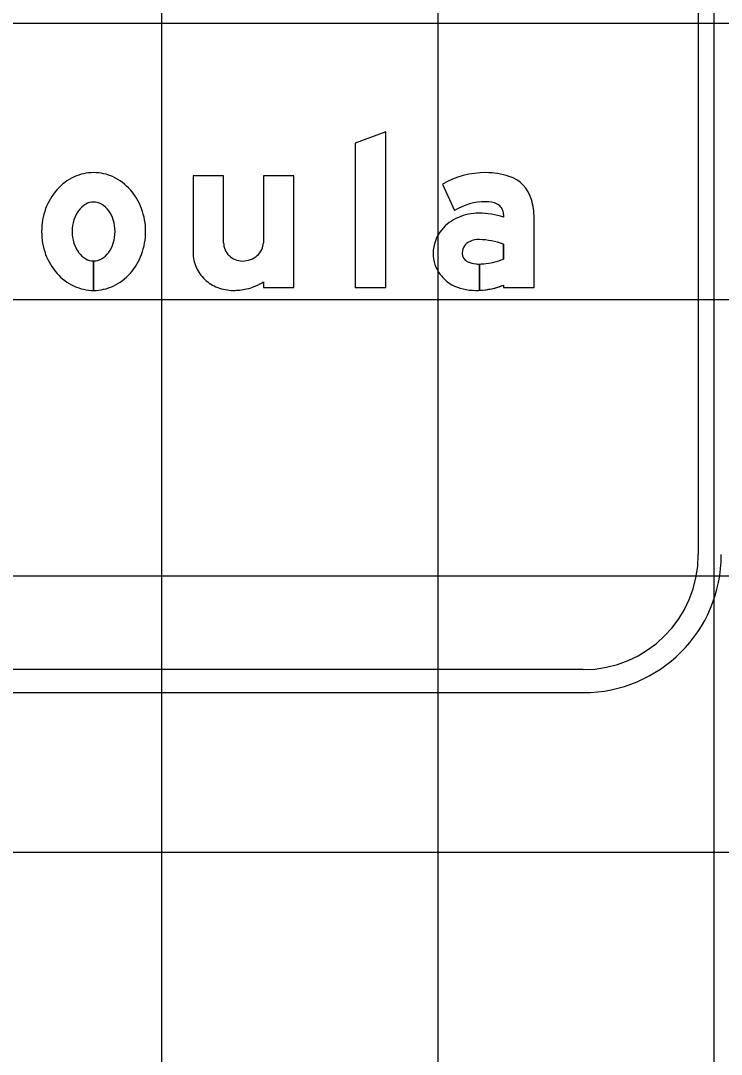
# Model space of a CAD drawing. Extents: x 1797809 to 2198143, y 249608 to 1237864.
# Drawn here: x 2196343.69 to 2196348.76, y 1237191.64 to 1237199.12 of the extents above; entities that cross this region are included whole.
import ezdxf

# ---------------------------------------------------------------- set-up
doc = ezdxf.new("R2010")
doc.units = 0
for name, color, linetype in [('GSBWFILL', 7, 'Continuous'), ('GSCOLORFILL', 7, 'Continuous'), ('GSOUTLINE', 7, 'Continuous'), ('GSSHT', 7, 'Continuous')]:
    doc.layers.add(name, color=color, linetype=linetype)

msp = doc.modelspace()

# ---------------------------------------------------------------- linework, layer by layer
at = {"layer": 'GSBWFILL'}
for p, q in [((2196345.1545, 1237197.5165), (2196345.1545, 1237198.0021)), ((2196344.2134, 1237197.1717), (2196344.2134, 1237197.3848)), ((2196344.2134, 1237197.3848), (2196344.2134, 1237197.1717))]:
    msp.add_line(p, q, dxfattribs=at)
msp.add_lwpolyline([(2196346.3282, 1237197.1938), (2196346.3282, 1237198.3204), (2196346.1067, 1237198.2364), (2196346.1067, 1237197.1938)], close=True, dxfattribs=at)
for points in [[(2196345.1545, 1237198.0021), (2196344.9331, 1237198.0021), (2196344.9331, 1237197.4436)], [(2196345.4424, 1237197.2338), (2196345.4424, 1237197.1938), (2196345.6638, 1237197.1938), (2196345.6638, 1237198.0021), (2196345.4424, 1237198.0021), (2196345.4424, 1237197.5165)], [(2196346.738, 1237197.9411), (2196346.8269, 1237197.7492)], [(2196347.1807, 1237197.7222), (2196347.1807, 1237197.7018)], [(2196347.1807, 1237197.2093), (2196347.1807, 1237197.1938), (2196347.4022, 1237197.1938), (2196347.4022, 1237197.6934)], [(2196347.1807, 1237197.5058), (2196347.1807, 1237197.3982)], [(2196347.0064, 1237197.1724), (2196347.0064, 1237197.3624)], [(2196347.0064, 1237197.3624), (2196347.0064, 1237197.1724)]]:
    msp.add_lwpolyline(points, dxfattribs=at)
for centre, radius, start, end in [((2196344.2344, 1237197.6457), 0.3832, 115.12827, 138.55173), ((2196344.2134, 1237197.6906), 0.3337, 90, 115.12827), ((2196344.2134, 1237197.6906), 0.3337, 64.87173, 90), ((2196344.1923, 1237197.6457), 0.3832, 41.44827, 64.87173), ((2196344.2672, 1237197.6168), 0.427, 138.55173, 159.90753), ((2196344.1595, 1237197.6168), 0.427, 20.09247, 41.44827), ((2196344.3186, 1237197.598), 0.4817, 159.90753, 180), ((2196344.2404, 1237197.6493), 0.169, 119.6634, 143.97262), ((2196344.2134, 1237197.6968), 0.1143, 90, 119.6634), ((2196344.2134, 1237197.6968), 0.1143, 60.3366, 90), ((2196344.1863, 1237197.6493), 0.169, 36.02737, 60.3366), ((2196344.1081, 1237197.598), 0.4817, 0, 20.09247), ((2196344.3504, 1237197.598), 0.2921, 163.23527, 180), ((2196344.2831, 1237197.6182), 0.2217, 143.97263, 163.23527), ((2196344.1436, 1237197.6182), 0.2217, 16.76473, 36.02738), ((2196344.0763, 1237197.598), 0.2921, 0, 16.76473), ((2196344.3186, 1237197.598), 0.4817, 180, 200.09247), ((2196344.3504, 1237197.598), 0.2921, 180, 196.76473), ((2196344.0763, 1237197.598), 0.2921, 343.23527, 0), ((2196344.1081, 1237197.598), 0.4817, 339.90753, 0), ((2196344.2831, 1237197.5777), 0.2217, 196.76473, 216.02738), ((2196344.1436, 1237197.5777), 0.2217, 323.97263, 343.23527), ((2196344.2672, 1237197.5792), 0.427, 200.09247, 221.44827), ((2196344.2404, 1237197.5466), 0.169, 216.02737, 240.3366), ((2196344.2134, 1237197.4991), 0.1143, 240.3366, 270), ((2196344.2134, 1237197.4991), 0.1143, 270.02774, 299.6634), ((2196344.1863, 1237197.5466), 0.169, 299.6634, 323.97262), ((2196344.1595, 1237197.5792), 0.427, 318.55173, 339.90753), ((2196344.2344, 1237197.5502), 0.3832, 221.44827, 244.87173), ((2196344.1923, 1237197.5502), 0.3832, 295.12827, 318.55173), ((2196344.2134, 1237197.5053), 0.3337, 244.87173, 270), ((2196344.2134, 1237197.5053), 0.3337, 270.00951, 295.12827)]:
    msp.add_arc(centre, radius, start, end, dxfattribs=at)
for centre, major_axis, ratio, start_param, end_param in [((2196347.0521, 1237197.3896), (0, 0.6347), 0.999996, 0, 0.517719), ((2196347.0521, 1237197.4823), (0, 0.542), 0.999996, 5.96613, 6.283185), ((2196347.1434, 1237197.7605), (0, 0.2491), 0.999996, 4.997165, 5.96613), ((2196346.9142, 1237197.6934), (0, 0.4879), 0.999996, 4.712389, 4.997165), ((2196347.0521, 1237197.3896), (0, 0.4243), 0.999996, 0, 0.559495), ((2196347.06, 1237197.6463), (0, 0.1678), 0.999996, 5.822746, 6.330435), ((2196347.0977, 1237197.7222), (0, 0.083), 0.999996, 4.712389, 5.822746), ((2196346.9771, 1237197.4076), (0, 0.3175), 0.999996, 0.399285, 0.87593), ((2196347.0031, 1237197.3511), (0, 0.3797), 0.999996, 0, 0.404512), ((2196347.0031, 1237197.1718), (0, 0.559), 0.999996, 5.959871, 6.283185), ((2196346.9381, 1237197.4401), (0, 0.2667), 0.999996, 0.87593, 1.570796), ((2196347.0021, 1237197.3798), (0, 0.1601), 0.999996, 6.259455, 6.691732), ((2196346.9905, 1237196.9957), (0, 0.5444), 0.999996, 5.926185, 6.254823), ((2196345.2829, 1237197.5165), (0, 0.1284), 0.999997, 1.570796, 1.973843), ((2196345.2866, 1237197.518), (0, 0.1324), 0.999997, 1.973842, 2.370677), ((2196345.3093, 1237197.5249), (0, 0.1349), 0.999997, 3.857311, 4.267823), ((2196345.327, 1237197.5165), (0, 0.1153), 0.999997, 4.267823, 4.712389), ((2196346.9759, 1237197.4404), (0, 0.0941), 0.999996, 0.408547, 1.530785), ((2196345.1873, 1237197.4436), (0, 0.2542), 0.999997, 1.570796, 1.988484), ((2196345.2889, 1237197.5205), (0, 0.1358), 0.999997, 2.370677, 2.759031), ((2196345.2905, 1237197.5243), (0, 0.1399), 0.999997, 2.759031, 3.141593), ((2196345.2905, 1237197.5587), (0, 0.1743), 0.999997, 3.141593, 3.487296), ((2196345.2979, 1237197.5381), (0, 0.1524), 0.999997, 3.487296, 3.857311), ((2196346.9263, 1237197.4401), (0, 0.2549), 0.999996, 1.570796, 2.21394), ((2196346.982, 1237197.4401), (0, 0.1002), 0.999996, 1.530785, 1.570796), ((2196346.9482, 1237197.4401), (0, 0.0664), 0.999996, 1.570796, 2.757027), ((2196346.9934, 1237197.8745), (0, 0.5118), 0.999996, 3.228562, 3.516221), ((2196345.2053, 1237197.4516), (0, 0.2739), 0.999997, 1.988484, 2.390665), ((2196347.0064, 1237197.5838), (0, 0.2214), 0.999996, 2.757027, 3.141593), ((2196347.0064, 1237197.5838), (0, 0.2214), 0.999996, 3.141843, 3.28451), ((2196345.2169, 1237197.464), (0, 0.2909), 0.999997, 2.390665, 2.772693), ((2196345.2282, 1237197.5701), (0, 0.3987), 0.999997, 3.37668, 3.708724), ((2196346.9489, 1237197.4571), (0, 0.2832), 0.999996, 2.21394, 2.611125), ((2196345.2244, 1237197.4834), (0, 0.3117), 0.999997, 2.772693, 3.141593), ((2196345.2244, 1237197.6146), (0, 0.4429), 0.999997, 3.141593, 3.361579), ((2196346.9779, 1237197.5527), (0, 0.381), 0.999996, 2.672443, 3.141593), ((2196346.9779, 1237197.7368), (0, 0.5652), 0.999996, 3.141593, 3.191959), ((2196346.9779, 1237197.7368), (0, 0.5652), 0.999996, 3.192057, 3.508644)]:
    msp.add_ellipse(centre, major_axis=major_axis, ratio=ratio, start_param=start_param, end_param=end_param, dxfattribs=at)
at = {"layer": 'GSCOLORFILL'}
for p, q in [((2196348.591, 1237202.2522), (2196348.591, 1237195.2592)), ((2196345.1545, 1237197.5165), (2196345.1545, 1237198.0021)), ((2196344.2134, 1237197.1717), (2196344.2134, 1237197.3848)), ((2196344.2134, 1237197.3848), (2196344.2134, 1237197.1717)), ((2196347.7585, 1237194.4267), (2196337.2707, 1237194.4267)), ((2196337.2707, 1237194.2602), (2196347.7585, 1237194.2602))]:
    msp.add_line(p, q, dxfattribs=at)
msp.add_lwpolyline([(2196346.3282, 1237197.1938), (2196346.3282, 1237198.3204), (2196346.1067, 1237198.2364), (2196346.1067, 1237197.1938)], close=True, dxfattribs=at)
for points in [[(2196345.1545, 1237198.0021), (2196344.9331, 1237198.0021), (2196344.9331, 1237197.4436)], [(2196345.4424, 1237197.2338), (2196345.4424, 1237197.1938), (2196345.6638, 1237197.1938), (2196345.6638, 1237198.0021), (2196345.4424, 1237198.0021), (2196345.4424, 1237197.5165)], [(2196346.738, 1237197.9411), (2196346.8269, 1237197.7492)], [(2196347.1807, 1237197.7222), (2196347.1807, 1237197.7018)], [(2196347.1807, 1237197.2093), (2196347.1807, 1237197.1938), (2196347.4022, 1237197.1938), (2196347.4022, 1237197.6934)], [(2196347.1807, 1237197.5058), (2196347.1807, 1237197.3982)], [(2196347.0064, 1237197.1724), (2196347.0064, 1237197.3624)], [(2196347.0064, 1237197.3624), (2196347.0064, 1237197.1724)]]:
    msp.add_lwpolyline(points, dxfattribs=at)
for centre, radius, start, end in [((2196344.2344, 1237197.6457), 0.3832, 115.12827, 138.55173), ((2196344.2134, 1237197.6906), 0.3337, 90, 115.12827), ((2196344.2134, 1237197.6906), 0.3337, 64.87173, 90), ((2196344.1923, 1237197.6457), 0.3832, 41.44827, 64.87173), ((2196344.2672, 1237197.6168), 0.427, 138.55173, 159.90753), ((2196344.1595, 1237197.6168), 0.427, 20.09247, 41.44827), ((2196344.3186, 1237197.598), 0.4817, 159.90753, 180), ((2196344.2404, 1237197.6493), 0.169, 119.6634, 143.97262), ((2196344.2134, 1237197.6968), 0.1143, 90, 119.6634), ((2196344.2134, 1237197.6968), 0.1143, 60.3366, 90), ((2196344.1863, 1237197.6493), 0.169, 36.02737, 60.3366), ((2196344.1081, 1237197.598), 0.4817, 0, 20.09247), ((2196344.3504, 1237197.598), 0.2921, 163.23527, 180), ((2196344.2831, 1237197.6182), 0.2217, 143.97263, 163.23527), ((2196344.1436, 1237197.6182), 0.2217, 16.76473, 36.02738), ((2196344.0763, 1237197.598), 0.2921, 0, 16.76473), ((2196344.3186, 1237197.598), 0.4817, 180, 200.09247), ((2196344.3504, 1237197.598), 0.2921, 180, 196.76473), ((2196344.0763, 1237197.598), 0.2921, 343.23527, 0), ((2196344.1081, 1237197.598), 0.4817, 339.90753, 0), ((2196344.2831, 1237197.5777), 0.2217, 196.76473, 216.02738), ((2196344.1436, 1237197.5777), 0.2217, 323.97263, 343.23527), ((2196344.2672, 1237197.5792), 0.427, 200.09247, 221.44827), ((2196344.2404, 1237197.5466), 0.169, 216.02737, 240.3366), ((2196344.2134, 1237197.4991), 0.1143, 240.3366, 270), ((2196344.2134, 1237197.4991), 0.1143, 270.02774, 299.6634), ((2196344.1863, 1237197.5466), 0.169, 299.6634, 323.97262), ((2196344.1595, 1237197.5792), 0.427, 318.55173, 339.90753), ((2196344.2344, 1237197.5502), 0.3832, 221.44827, 244.87173), ((2196344.1923, 1237197.5502), 0.3832, 295.12827, 318.55173), ((2196344.2134, 1237197.5053), 0.3337, 244.87173, 270), ((2196344.2134, 1237197.5053), 0.3337, 270.00951, 295.12827), ((2196347.7585, 1237195.2592), 0.999, 270, 0), ((2196347.7585, 1237195.2592), 0.8325, 270, 0)]:
    msp.add_arc(centre, radius, start, end, dxfattribs=at)
for centre, major_axis, ratio, start_param, end_param in [((2196347.0521, 1237197.3896), (0, 0.6347), 0.999996, 0, 0.517719), ((2196347.0521, 1237197.4823), (0, 0.542), 0.999996, 5.96613, 6.283185), ((2196347.1434, 1237197.7605), (0, 0.2491), 0.999996, 4.997165, 5.96613), ((2196346.9142, 1237197.6934), (0, 0.4879), 0.999996, 4.712389, 4.997165), ((2196347.0521, 1237197.3896), (0, 0.4243), 0.999996, 0, 0.559495), ((2196347.06, 1237197.6463), (0, 0.1678), 0.999996, 5.822746, 6.330435), ((2196347.0977, 1237197.7222), (0, 0.083), 0.999996, 4.712389, 5.822746), ((2196346.9771, 1237197.4076), (0, 0.3175), 0.999996, 0.399285, 0.87593), ((2196347.0031, 1237197.3511), (0, 0.3797), 0.999996, 0, 0.404512), ((2196347.0031, 1237197.1718), (0, 0.559), 0.999996, 5.959871, 6.283185), ((2196346.9381, 1237197.4401), (0, 0.2667), 0.999996, 0.87593, 1.570796), ((2196347.0021, 1237197.3798), (0, 0.1601), 0.999996, 6.259455, 6.691732), ((2196346.9905, 1237196.9957), (0, 0.5444), 0.999996, 5.926185, 6.254823), ((2196345.2829, 1237197.5165), (0, 0.1284), 0.999997, 1.570796, 1.973843), ((2196345.2866, 1237197.518), (0, 0.1324), 0.999997, 1.973842, 2.370677), ((2196345.3093, 1237197.5249), (0, 0.1349), 0.999997, 3.857311, 4.267823), ((2196345.327, 1237197.5165), (0, 0.1153), 0.999997, 4.267823, 4.712389), ((2196346.9759, 1237197.4404), (0, 0.0941), 0.999996, 0.408547, 1.530785), ((2196345.1873, 1237197.4436), (0, 0.2542), 0.999997, 1.570796, 1.988484), ((2196345.2889, 1237197.5205), (0, 0.1358), 0.999997, 2.370677, 2.759031), ((2196345.2905, 1237197.5243), (0, 0.1399), 0.999997, 2.759031, 3.141593), ((2196345.2905, 1237197.5587), (0, 0.1743), 0.999997, 3.141593, 3.487296), ((2196345.2979, 1237197.5381), (0, 0.1524), 0.999997, 3.487296, 3.857311), ((2196346.9263, 1237197.4401), (0, 0.2549), 0.999996, 1.570796, 2.21394), ((2196346.982, 1237197.4401), (0, 0.1002), 0.999996, 1.530785, 1.570796), ((2196346.9482, 1237197.4401), (0, 0.0664), 0.999996, 1.570796, 2.757027), ((2196346.9934, 1237197.8745), (0, 0.5118), 0.999996, 3.228562, 3.516221), ((2196345.2053, 1237197.4516), (0, 0.2739), 0.999997, 1.988484, 2.390665), ((2196347.0064, 1237197.5838), (0, 0.2214), 0.999996, 2.757027, 3.141593), ((2196347.0064, 1237197.5838), (0, 0.2214), 0.999996, 3.141843, 3.28451), ((2196345.2169, 1237197.464), (0, 0.2909), 0.999997, 2.390665, 2.772693), ((2196345.2282, 1237197.5701), (0, 0.3987), 0.999997, 3.37668, 3.708724), ((2196346.9489, 1237197.4571), (0, 0.2832), 0.999996, 2.21394, 2.611125), ((2196345.2244, 1237197.4834), (0, 0.3117), 0.999997, 2.772693, 3.141593), ((2196345.2244, 1237197.6146), (0, 0.4429), 0.999997, 3.141593, 3.361579), ((2196346.9779, 1237197.5527), (0, 0.381), 0.999996, 2.672443, 3.141593), ((2196346.9779, 1237197.7368), (0, 0.5652), 0.999996, 3.141593, 3.191959), ((2196346.9779, 1237197.7368), (0, 0.5652), 0.999996, 3.192057, 3.508644)]:
    msp.add_ellipse(centre, major_axis=major_axis, ratio=ratio, start_param=start_param, end_param=end_param, dxfattribs=at)
at = {"layer": 'GSOUTLINE'}
msp.add_line((2196345.1545, 1237197.5165), (2196345.1545, 1237198.0021), dxfattribs=at)
msp.add_lwpolyline([(2196346.3282, 1237197.1938), (2196346.3282, 1237198.3204), (2196346.1067, 1237198.2364), (2196346.1067, 1237197.1938)], close=True, dxfattribs=at)
for points in [[(2196345.1545, 1237198.0021), (2196344.9331, 1237198.0021), (2196344.9331, 1237197.4436)], [(2196345.4424, 1237197.2338), (2196345.4424, 1237197.1938), (2196345.6638, 1237197.1938), (2196345.6638, 1237198.0021), (2196345.4424, 1237198.0021), (2196345.4424, 1237197.5165)], [(2196346.738, 1237197.9411), (2196346.8269, 1237197.7492)], [(2196347.1807, 1237197.7222), (2196347.1807, 1237197.7018)], [(2196347.1807, 1237197.2093), (2196347.1807, 1237197.1938), (2196347.4022, 1237197.1938), (2196347.4022, 1237197.6934)], [(2196347.1807, 1237197.3982), (2196347.1807, 1237197.5058)]]:
    msp.add_lwpolyline(points, dxfattribs=at)
for centre, radius, start, end in [((2196344.2344, 1237197.6457), 0.3832, 115.12827, 138.55173), ((2196344.2134, 1237197.6906), 0.3337, 90, 115.12827), ((2196344.2134, 1237197.6906), 0.3337, 64.87173, 90), ((2196344.1923, 1237197.6457), 0.3832, 41.44827, 64.87173), ((2196344.2672, 1237197.6168), 0.427, 138.55173, 159.90753), ((2196344.1595, 1237197.6168), 0.427, 20.09247, 41.44827), ((2196344.3186, 1237197.598), 0.4817, 159.90753, 180), ((2196344.2404, 1237197.6493), 0.169, 119.6634, 143.97262), ((2196344.2134, 1237197.6968), 0.1143, 90, 119.6634), ((2196344.2134, 1237197.6968), 0.1143, 60.3366, 90), ((2196344.1863, 1237197.6493), 0.169, 36.02737, 60.3366), ((2196344.1081, 1237197.598), 0.4817, 0, 20.09247), ((2196344.3504, 1237197.598), 0.2921, 163.23527, 180), ((2196344.2831, 1237197.6182), 0.2217, 143.97263, 163.23527), ((2196344.1436, 1237197.6182), 0.2217, 16.76473, 36.02738), ((2196344.0763, 1237197.598), 0.2921, 0, 16.76473), ((2196344.3186, 1237197.598), 0.4817, 180, 200.09247), ((2196344.3504, 1237197.598), 0.2921, 180, 196.76473), ((2196344.0763, 1237197.598), 0.2921, 343.23527, 0), ((2196344.1081, 1237197.598), 0.4817, 339.90753, 0), ((2196344.2831, 1237197.5777), 0.2217, 196.76473, 216.02738), ((2196344.1436, 1237197.5777), 0.2217, 323.97263, 343.23527), ((2196344.2672, 1237197.5792), 0.427, 200.09247, 221.44827), ((2196344.2404, 1237197.5466), 0.169, 216.02737, 240.3366), ((2196344.2134, 1237197.4991), 0.1143, 240.3366, 270), ((2196344.2134, 1237197.4991), 0.1143, 270, 299.6634), ((2196344.1863, 1237197.5466), 0.169, 299.6634, 323.97262), ((2196344.1595, 1237197.5792), 0.427, 318.55173, 339.90753), ((2196344.2344, 1237197.5502), 0.3832, 221.44827, 244.87173), ((2196344.1923, 1237197.5502), 0.3832, 295.12827, 318.55173), ((2196344.2134, 1237197.5053), 0.3337, 244.87173, 270), ((2196344.2134, 1237197.5053), 0.3337, 270, 295.12827)]:
    msp.add_arc(centre, radius, start, end, dxfattribs=at)
for centre, major_axis, ratio, start_param, end_param in [((2196347.0521, 1237197.3896), (0, 0.6347), 0.999996, 6.283185, 6.800904), ((2196347.0521, 1237197.4823), (0, 0.542), 0.999996, 5.96613, 6.283185), ((2196347.1434, 1237197.7605), (0, 0.2491), 0.999996, 4.997165, 5.96613), ((2196346.9142, 1237197.6934), (0, 0.4879), 0.999996, 4.712389, 4.997165), ((2196347.0521, 1237197.3896), (0, 0.4243), 0.999996, 0, 0.559495), ((2196347.06, 1237197.6463), (0, 0.1678), 0.999996, 5.822746, 6.330435), ((2196347.0977, 1237197.7222), (0, 0.083), 0.999996, 4.712389, 5.822746), ((2196346.9771, 1237197.4076), (0, 0.3175), 0.999996, 0.399285, 0.87593), ((2196347.0031, 1237197.3511), (0, 0.3797), 0.999996, 0, 0.404512), ((2196347.0031, 1237197.1718), (0, 0.559), 0.999996, 5.959871, 6.283185), ((2196346.9381, 1237197.4401), (0, 0.2667), 0.999996, 0.87593, 1.570796), ((2196347.0021, 1237197.3798), (0, 0.1601), 0.999996, 6.25958, 6.691732), ((2196346.9905, 1237196.9957), (0, 0.5444), 0.999996, 5.926185, 6.254787), ((2196347.0057, 1237197.5316), (0, 0.0083), 0.999996, 6.254787, 6.25958), ((2196345.2829, 1237197.5165), (0, 0.1284), 0.999997, 1.570796, 1.973843), ((2196345.2866, 1237197.518), (0, 0.1324), 0.999997, 1.973842, 2.370677), ((2196345.3093, 1237197.5249), (0, 0.1349), 0.999997, 3.857311, 4.267823), ((2196345.327, 1237197.5165), (0, 0.1153), 0.999997, 4.267823, 4.712389), ((2196346.9759, 1237197.4404), (0, 0.0941), 0.999996, 0.408547, 1.530785), ((2196345.1873, 1237197.4436), (0, 0.2542), 0.999997, 1.570796, 1.988484), ((2196345.2889, 1237197.5205), (0, 0.1358), 0.999997, 2.370677, 2.759031), ((2196345.2905, 1237197.5243), (0, 0.1399), 0.999997, 2.759031, 3.141593), ((2196345.2905, 1237197.5587), (0, 0.1743), 0.999997, 3.141593, 3.487296), ((2196345.2979, 1237197.5381), (0, 0.1524), 0.999997, 3.487296, 3.857311), ((2196346.9263, 1237197.4401), (0, 0.2549), 0.999996, 1.570796, 2.21394), ((2196346.982, 1237197.4401), (0, 0.1002), 0.999996, 1.530785, 1.570796), ((2196346.9482, 1237197.4401), (0, 0.0664), 0.999996, 1.570796, 2.757027), ((2196346.9934, 1237197.8745), (0, 0.5118), 0.999996, 3.228562, 3.516221), ((2196345.2053, 1237197.4516), (0, 0.2739), 0.999997, 1.988484, 2.390665), ((2196347.0064, 1237197.5838), (0, 0.2214), 0.999996, 2.757027, 3.28451), ((2196345.2169, 1237197.464), (0, 0.2909), 0.999997, 2.390665, 2.772693), ((2196345.2282, 1237197.5701), (0, 0.3987), 0.999997, 3.37668, 3.708724), ((2196346.9489, 1237197.4571), (0, 0.2832), 0.999996, 2.21394, 2.611125), ((2196345.2244, 1237197.4834), (0, 0.3117), 0.999997, 2.772693, 3.141593), ((2196345.2244, 1237197.6146), (0, 0.4429), 0.999997, 3.141593, 3.361579), ((2196346.9779, 1237197.5527), (0, 0.381), 0.999996, 2.672443, 3.141593), ((2196346.9779, 1237197.7368), (0, 0.5652), 0.999996, 3.141593, 3.508644)]:
    msp.add_ellipse(centre, major_axis=major_axis, ratio=ratio, start_param=start_param, end_param=end_param, dxfattribs=at)
at = {"layer": 'GSSHT'}
for p, q in [((2196344.7065, 1237163.1062), (2196344.7065, 1237223.1062)), ((2196346.7065, 1237163.1062), (2196346.7065, 1237223.1062)), ((2196348.7065, 1237163.1062), (2196348.7065, 1237223.1062)), ((2196264.7065, 1237199.1062), (2196394.7065, 1237199.1062)), ((2196264.7065, 1237197.1062), (2196394.7065, 1237197.1062)), ((2196264.7065, 1237195.1062), (2196394.7065, 1237195.1062)), ((2196264.7065, 1237193.1062), (2196394.7065, 1237193.1062))]:
    msp.add_line(p, q, dxfattribs=at)

doc.saveas('drawing.dxf')
